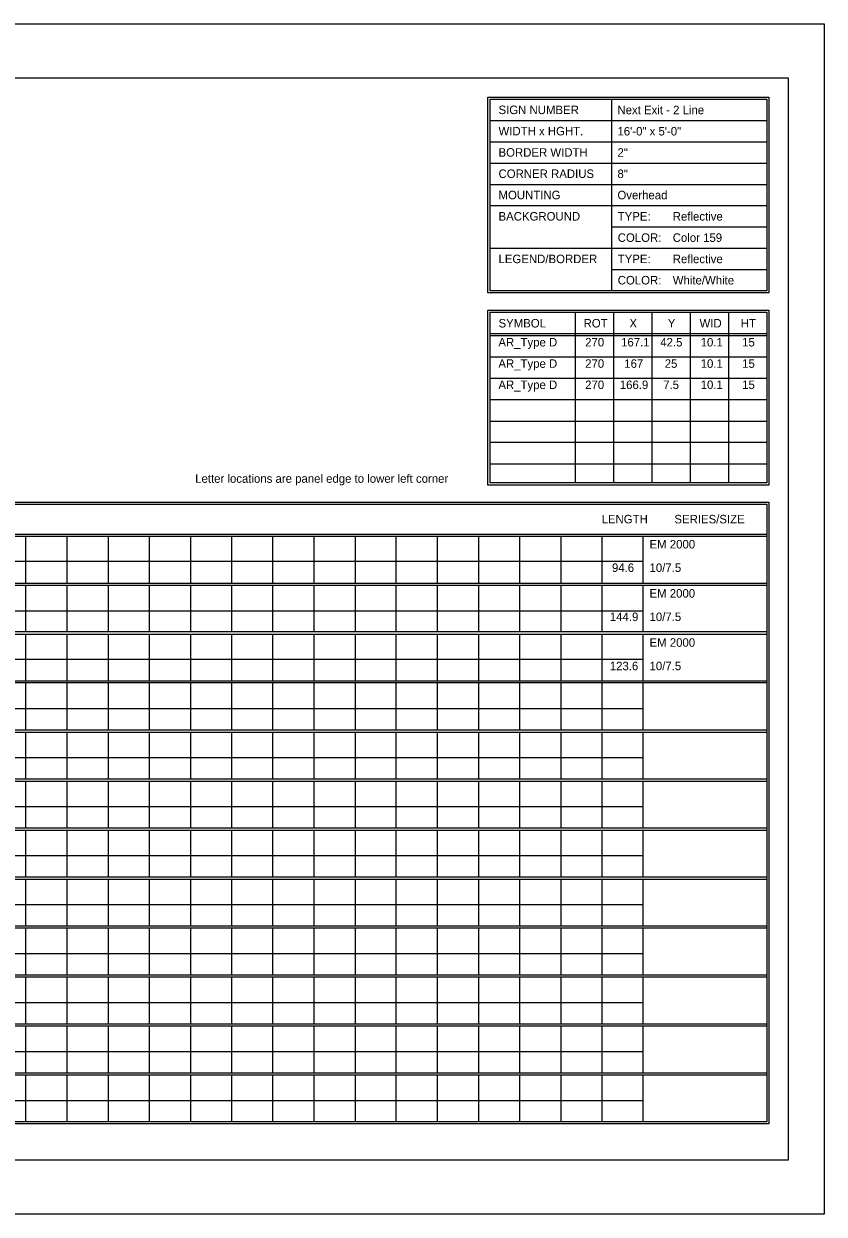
# Model space of a CAD drawing. Extents: x 1806251 to 1809821, y 414895 to 422886.
# Drawn here: x 1809679.34 to 1809684.89, y 415215.97 to 415224.23 of the extents above; entities that cross this region are included whole.
import ezdxf

# ---------------------------------------------------------------- set-up
doc = ezdxf.new("R2010")
doc.units = 0
doc.layers.add('GSSHT', color=7, linetype='Continuous')

msp = doc.modelspace()

# ---------------------------------------------------------------- linework, layer by layer
at = {"layer": 'GSSHT'}
for p, q in [((1809672.1349, 415224.2262), (1809684.8891, 415224.2262)), ((1809684.8891, 415224.2262), (1809684.8891, 415215.9725)), ((1809683.4126, 415223.7035), (1809683.4126, 415222.3747)), ((1809682.571, 415223.5559), (1809684.4905, 415223.5559)), ((1809682.571, 415223.4082), (1809684.4905, 415223.4082)), ((1809682.571, 415223.2606), (1809684.4905, 415223.2606)), ((1809682.571, 415223.1129), (1809684.4905, 415223.1129)), ((1809682.571, 415222.9653), (1809684.4905, 415222.9653)), ((1809683.4126, 415222.8176), (1809684.4905, 415222.8176)), ((1809682.571, 415222.67), (1809684.4905, 415222.67)), ((1809683.4126, 415222.5223), (1809684.4905, 415222.5223)), ((1809683.1616, 415222.227), (1809683.1616, 415221.0428)), ((1809683.4274, 415222.227), (1809683.4274, 415221.0428)), ((1809683.6931, 415222.227), (1809683.6931, 415221.0428)), ((1809683.9589, 415222.227), (1809683.9589, 415221.0428)), ((1809684.2247, 415222.227), (1809684.2247, 415221.0428)), ((1809682.571, 415222.0794), (1809684.4905, 415222.0794)), ((1809682.571, 415222.0646), (1809684.4905, 415222.0646)), ((1809682.571, 415221.9169), (1809684.4905, 415221.9169)), ((1809682.571, 415221.7693), (1809684.4905, 415221.7693)), ((1809682.571, 415221.6216), (1809684.4905, 415221.6216)), ((1809682.571, 415221.471), (1809684.4905, 415221.471)), ((1809682.571, 415221.3263), (1809684.4905, 415221.3263)), ((1809682.571, 415221.1757), (1809684.4905, 415221.1757)), ((1809672.7816, 415220.6885), (1809684.4905, 415220.6885)), ((1809672.7816, 415220.6737), (1809684.4905, 415220.6737)), ((1809679.3492, 415220.6737), (1809679.3492, 415220.3489)), ((1809679.6357, 415220.6737), (1809679.6357, 415220.3489)), ((1809679.9221, 415220.6737), (1809679.9221, 415220.3489)), ((1809680.2056, 415220.6737), (1809680.2056, 415220.3489)), ((1809680.492, 415220.6737), (1809680.492, 415220.3489)), ((1809680.7785, 415220.6737), (1809680.7785, 415220.3489)), ((1809681.062, 415220.6737), (1809681.062, 415220.3489)), ((1809681.3484, 415220.6737), (1809681.3484, 415220.3489)), ((1809681.6349, 415220.6737), (1809681.6349, 415220.3489)), ((1809681.9184, 415220.6737), (1809681.9184, 415220.3489)), ((1809682.2048, 415220.6737), (1809682.2048, 415220.3489)), ((1809682.4913, 415220.6737), (1809682.4913, 415220.3489)), ((1809682.7747, 415220.6737), (1809682.7747, 415220.3489)), ((1809683.0612, 415220.6737), (1809683.0612, 415220.3489)), ((1809683.3476, 415220.6737), (1809683.3476, 415220.3489)), ((1809683.6311, 415220.6737), (1809683.6311, 415220.3489)), ((1809672.7816, 415220.4995), (1809683.6311, 415220.4995)), ((1809672.7816, 415220.3489), (1809684.4905, 415220.3489)), ((1809672.7816, 415220.3341), (1809684.4905, 415220.3341)), ((1809679.3492, 415220.3341), (1809679.3492, 415220.0122)), ((1809679.6357, 415220.3341), (1809679.6357, 415220.0122)), ((1809679.9221, 415220.3341), (1809679.9221, 415220.0122)), ((1809680.2056, 415220.3341), (1809680.2056, 415220.0122)), ((1809680.492, 415220.3341), (1809680.492, 415220.0122)), ((1809680.7785, 415220.3341), (1809680.7785, 415220.0122)), ((1809681.062, 415220.3341), (1809681.062, 415220.0122)), ((1809681.3484, 415220.3341), (1809681.3484, 415220.0122)), ((1809681.6349, 415220.3341), (1809681.6349, 415220.0122)), ((1809681.9184, 415220.3341), (1809681.9184, 415220.0122)), ((1809682.2048, 415220.3341), (1809682.2048, 415220.0122)), ((1809682.4913, 415220.3341), (1809682.4913, 415220.0122)), ((1809682.7747, 415220.3341), (1809682.7747, 415220.0122)), ((1809683.0612, 415220.3341), (1809683.0612, 415220.0122)), ((1809683.3476, 415220.3341), (1809683.3476, 415220.0122)), ((1809683.6311, 415220.3341), (1809683.6311, 415220.0122)), ((1809672.7816, 415220.1569), (1809683.6311, 415220.1569)), ((1809672.7816, 415220.0122), (1809684.4905, 415220.0122)), ((1809672.7816, 415219.9945), (1809684.4905, 415219.9945)), ((1809679.3492, 415219.9945), (1809679.3492, 415219.6697)), ((1809679.6357, 415219.9945), (1809679.6357, 415219.6697)), ((1809679.9221, 415219.9945), (1809679.9221, 415219.6697)), ((1809680.2056, 415219.9945), (1809680.2056, 415219.6697)), ((1809680.492, 415219.9945), (1809680.492, 415219.6697)), ((1809680.7785, 415219.9945), (1809680.7785, 415219.6697)), ((1809681.062, 415219.9945), (1809681.062, 415219.6697)), ((1809681.3484, 415219.9945), (1809681.3484, 415219.6697)), ((1809681.6349, 415219.9945), (1809681.6349, 415219.6697)), ((1809681.9184, 415219.9945), (1809681.9184, 415219.6697)), ((1809682.2048, 415219.9945), (1809682.2048, 415219.6697)), ((1809682.4913, 415219.9945), (1809682.4913, 415219.6697)), ((1809682.7747, 415219.9945), (1809682.7747, 415219.6697)), ((1809683.0612, 415219.9945), (1809683.0612, 415219.6697)), ((1809683.3476, 415219.9945), (1809683.3476, 415219.6697)), ((1809683.6311, 415219.9945), (1809683.6311, 415219.6697)), ((1809672.7816, 415219.8203), (1809683.6311, 415219.8203)), ((1809672.7816, 415219.6697), (1809684.4905, 415219.6697)), ((1809672.7816, 415219.6579), (1809684.4905, 415219.6579)), ((1809679.3492, 415219.6579), (1809679.3492, 415219.3301)), ((1809679.6357, 415219.6579), (1809679.6357, 415219.3301)), ((1809679.9221, 415219.6579), (1809679.9221, 415219.3301)), ((1809680.2056, 415219.6579), (1809680.2056, 415219.3301)), ((1809680.492, 415219.6579), (1809680.492, 415219.3301)), ((1809680.7785, 415219.6579), (1809680.7785, 415219.3301)), ((1809681.062, 415219.6579), (1809681.062, 415219.3301)), ((1809681.3484, 415219.6579), (1809681.3484, 415219.3301)), ((1809681.6349, 415219.6579), (1809681.6349, 415219.3301)), ((1809681.9184, 415219.6579), (1809681.9184, 415219.3301)), ((1809682.2048, 415219.6579), (1809682.2048, 415219.3301)), ((1809682.4913, 415219.6579), (1809682.4913, 415219.3301)), ((1809682.7747, 415219.6579), (1809682.7747, 415219.3301)), ((1809683.0612, 415219.6579), (1809683.0612, 415219.3301)), ((1809683.3476, 415219.6579), (1809683.3476, 415219.3301)), ((1809683.6311, 415219.6579), (1809683.6311, 415219.3301)), ((1809672.7816, 415219.4777), (1809683.6311, 415219.4777)), ((1809672.7816, 415219.3301), (1809684.4905, 415219.3301)), ((1809672.7816, 415219.3153), (1809684.4905, 415219.3153)), ((1809679.3492, 415219.3153), (1809679.3492, 415218.9905)), ((1809679.6357, 415219.3153), (1809679.6357, 415218.9905)), ((1809679.9221, 415219.3153), (1809679.9221, 415218.9905)), ((1809680.2056, 415219.3153), (1809680.2056, 415218.9905)), ((1809680.492, 415219.3153), (1809680.492, 415218.9905)), ((1809680.7785, 415219.3153), (1809680.7785, 415218.9905)), ((1809681.062, 415219.3153), (1809681.062, 415218.9905)), ((1809681.3484, 415219.3153), (1809681.3484, 415218.9905)), ((1809681.6349, 415219.3153), (1809681.6349, 415218.9905)), ((1809681.9184, 415219.3153), (1809681.9184, 415218.9905)), ((1809682.2048, 415219.3153), (1809682.2048, 415218.9905)), ((1809682.4913, 415219.3153), (1809682.4913, 415218.9905)), ((1809682.7747, 415219.3153), (1809682.7747, 415218.9905)), ((1809683.0612, 415219.3153), (1809683.0612, 415218.9905)), ((1809683.3476, 415219.3153), (1809683.3476, 415218.9905)), ((1809683.6311, 415219.3153), (1809683.6311, 415218.9905)), ((1809672.7816, 415219.1381), (1809683.6311, 415219.1381)), ((1809672.7816, 415218.9905), (1809684.4905, 415218.9905)), ((1809672.7816, 415218.9757), (1809684.4905, 415218.9757)), ((1809679.3492, 415218.9757), (1809679.3492, 415218.6509)), ((1809679.6357, 415218.9757), (1809679.6357, 415218.6509)), ((1809679.9221, 415218.9757), (1809679.9221, 415218.6509)), ((1809680.2056, 415218.9757), (1809680.2056, 415218.6509)), ((1809680.492, 415218.9757), (1809680.492, 415218.6509)), ((1809680.7785, 415218.9757), (1809680.7785, 415218.6509)), ((1809681.062, 415218.9757), (1809681.062, 415218.6509)), ((1809681.3484, 415218.9757), (1809681.3484, 415218.6509)), ((1809681.6349, 415218.9757), (1809681.6349, 415218.6509)), ((1809681.9184, 415218.9757), (1809681.9184, 415218.6509)), ((1809682.2048, 415218.9757), (1809682.2048, 415218.6509)), ((1809682.4913, 415218.9757), (1809682.4913, 415218.6509)), ((1809682.7747, 415218.9757), (1809682.7747, 415218.6509)), ((1809683.0612, 415218.9757), (1809683.0612, 415218.6509)), ((1809683.3476, 415218.9757), (1809683.3476, 415218.6509)), ((1809683.6311, 415218.9757), (1809683.6311, 415218.6509)), ((1809672.7816, 415218.7985), (1809683.6311, 415218.7985)), ((1809672.7816, 415218.6509), (1809684.4905, 415218.6509)), ((1809672.7816, 415218.6361), (1809684.4905, 415218.6361)), ((1809679.3492, 415218.6361), (1809679.3492, 415218.3113)), ((1809679.6357, 415218.6361), (1809679.6357, 415218.3113)), ((1809679.9221, 415218.6361), (1809679.9221, 415218.3113)), ((1809680.2056, 415218.6361), (1809680.2056, 415218.3113)), ((1809680.492, 415218.6361), (1809680.492, 415218.3113)), ((1809680.7785, 415218.6361), (1809680.7785, 415218.3113)), ((1809681.062, 415218.6361), (1809681.062, 415218.3113)), ((1809681.3484, 415218.6361), (1809681.3484, 415218.3113)), ((1809681.6349, 415218.6361), (1809681.6349, 415218.3113)), ((1809681.9184, 415218.6361), (1809681.9184, 415218.3113)), ((1809682.2048, 415218.6361), (1809682.2048, 415218.3113)), ((1809682.4913, 415218.6361), (1809682.4913, 415218.3113)), ((1809682.7747, 415218.6361), (1809682.7747, 415218.3113)), ((1809683.0612, 415218.6361), (1809683.0612, 415218.3113)), ((1809683.3476, 415218.6361), (1809683.3476, 415218.3113)), ((1809683.6311, 415218.6361), (1809683.6311, 415218.3113)), ((1809672.7816, 415218.4589), (1809683.6311, 415218.4589)), ((1809672.7816, 415218.3113), (1809684.4905, 415218.3113)), ((1809672.7816, 415218.2965), (1809684.4905, 415218.2965)), ((1809679.3492, 415218.2965), (1809679.3492, 415217.9717)), ((1809679.6357, 415218.2965), (1809679.6357, 415217.9717)), ((1809679.9221, 415218.2965), (1809679.9221, 415217.9717)), ((1809680.2056, 415218.2965), (1809680.2056, 415217.9717)), ((1809680.492, 415218.2965), (1809680.492, 415217.9717)), ((1809680.7785, 415218.2965), (1809680.7785, 415217.9717)), ((1809681.062, 415218.2965), (1809681.062, 415217.9717)), ((1809681.3484, 415218.2965), (1809681.3484, 415217.9717)), ((1809681.6349, 415218.2965), (1809681.6349, 415217.9717)), ((1809681.9184, 415218.2965), (1809681.9184, 415217.9717)), ((1809682.2048, 415218.2965), (1809682.2048, 415217.9717)), ((1809682.4913, 415218.2965), (1809682.4913, 415217.9717)), ((1809682.7747, 415218.2965), (1809682.7747, 415217.9717)), ((1809683.0612, 415218.2965), (1809683.0612, 415217.9717)), ((1809683.3476, 415218.2965), (1809683.3476, 415217.9717)), ((1809683.6311, 415218.2965), (1809683.6311, 415217.9717)), ((1809672.7816, 415218.1193), (1809683.6311, 415218.1193)), ((1809672.7816, 415217.9717), (1809684.4905, 415217.9717)), ((1809672.7816, 415217.9569), (1809684.4905, 415217.9569)), ((1809679.3492, 415217.9569), (1809679.3492, 415217.6321)), ((1809679.6357, 415217.9569), (1809679.6357, 415217.6321)), ((1809679.9221, 415217.9569), (1809679.9221, 415217.6321)), ((1809680.2056, 415217.9569), (1809680.2056, 415217.6321)), ((1809680.492, 415217.9569), (1809680.492, 415217.6321)), ((1809680.7785, 415217.9569), (1809680.7785, 415217.6321)), ((1809681.062, 415217.9569), (1809681.062, 415217.6321)), ((1809681.3484, 415217.9569), (1809681.3484, 415217.6321)), ((1809681.6349, 415217.9569), (1809681.6349, 415217.6321)), ((1809681.9184, 415217.9569), (1809681.9184, 415217.6321)), ((1809682.2048, 415217.9569), (1809682.2048, 415217.6321)), ((1809682.4913, 415217.9569), (1809682.4913, 415217.6321)), ((1809682.7747, 415217.9569), (1809682.7747, 415217.6321)), ((1809683.0612, 415217.9569), (1809683.0612, 415217.6321)), ((1809683.3476, 415217.9569), (1809683.3476, 415217.6321)), ((1809683.6311, 415217.9569), (1809683.6311, 415217.6321)), ((1809672.7816, 415217.7797), (1809683.6311, 415217.7797)), ((1809672.7816, 415217.6321), (1809684.4905, 415217.6321)), ((1809672.7816, 415217.6173), (1809684.4905, 415217.6173)), ((1809679.3492, 415217.6173), (1809679.3492, 415217.2925)), ((1809679.6357, 415217.6173), (1809679.6357, 415217.2925)), ((1809679.9221, 415217.6173), (1809679.9221, 415217.2925)), ((1809680.2056, 415217.6173), (1809680.2056, 415217.2925)), ((1809680.492, 415217.6173), (1809680.492, 415217.2925)), ((1809680.7785, 415217.6173), (1809680.7785, 415217.2925)), ((1809681.062, 415217.6173), (1809681.062, 415217.2925)), ((1809681.3484, 415217.6173), (1809681.3484, 415217.2925)), ((1809681.6349, 415217.6173), (1809681.6349, 415217.2925)), ((1809681.9184, 415217.6173), (1809681.9184, 415217.2925)), ((1809682.2048, 415217.6173), (1809682.2048, 415217.2925)), ((1809682.4913, 415217.6173), (1809682.4913, 415217.2925)), ((1809682.7747, 415217.6173), (1809682.7747, 415217.2925)), ((1809683.0612, 415217.6173), (1809683.0612, 415217.2925)), ((1809683.3476, 415217.6173), (1809683.3476, 415217.2925)), ((1809683.6311, 415217.6173), (1809683.6311, 415217.2925)), ((1809672.7816, 415217.4401), (1809683.6311, 415217.4401)), ((1809672.7816, 415217.2925), (1809684.4905, 415217.2925)), ((1809672.7816, 415217.2777), (1809684.4905, 415217.2777)), ((1809679.3492, 415217.2777), (1809679.3492, 415216.9529)), ((1809679.6357, 415217.2777), (1809679.6357, 415216.9529)), ((1809679.9221, 415217.2777), (1809679.9221, 415216.9529)), ((1809680.2056, 415217.2777), (1809680.2056, 415216.9529)), ((1809680.492, 415217.2777), (1809680.492, 415216.9529)), ((1809680.7785, 415217.2777), (1809680.7785, 415216.9529)), ((1809681.062, 415217.2777), (1809681.062, 415216.9529)), ((1809681.3484, 415217.2777), (1809681.3484, 415216.9529)), ((1809681.6349, 415217.2777), (1809681.6349, 415216.9529)), ((1809681.9184, 415217.2777), (1809681.9184, 415216.9529)), ((1809682.2048, 415217.2777), (1809682.2048, 415216.9529)), ((1809682.4913, 415217.2777), (1809682.4913, 415216.9529)), ((1809682.7747, 415217.2777), (1809682.7747, 415216.9529)), ((1809683.0612, 415217.2777), (1809683.0612, 415216.9529)), ((1809683.3476, 415217.2777), (1809683.3476, 415216.9529)), ((1809683.6311, 415217.2777), (1809683.6311, 415216.9529)), ((1809672.7816, 415217.1005), (1809683.6311, 415217.1005)), ((1809672.7816, 415216.9529), (1809684.4905, 415216.9529)), ((1809672.7816, 415216.9381), (1809684.4905, 415216.9381)), ((1809679.3492, 415216.9381), (1809679.3492, 415216.6133)), ((1809679.6357, 415216.9381), (1809679.6357, 415216.6133)), ((1809679.9221, 415216.9381), (1809679.9221, 415216.6133)), ((1809680.2056, 415216.9381), (1809680.2056, 415216.6133)), ((1809680.492, 415216.9381), (1809680.492, 415216.6133)), ((1809680.7785, 415216.9381), (1809680.7785, 415216.6133)), ((1809681.062, 415216.9381), (1809681.062, 415216.6133)), ((1809681.3484, 415216.9381), (1809681.3484, 415216.6133)), ((1809681.6349, 415216.9381), (1809681.6349, 415216.6133)), ((1809681.9184, 415216.9381), (1809681.9184, 415216.6133)), ((1809682.2048, 415216.9381), (1809682.2048, 415216.6133)), ((1809682.4913, 415216.9381), (1809682.4913, 415216.6133)), ((1809682.7747, 415216.9381), (1809682.7747, 415216.6133)), ((1809683.0612, 415216.9381), (1809683.0612, 415216.6133)), ((1809683.3476, 415216.9381), (1809683.3476, 415216.6133)), ((1809683.6311, 415216.9381), (1809683.6311, 415216.6133)), ((1809672.7816, 415216.7609), (1809683.6311, 415216.7609)), ((1809684.8891, 415215.9725), (1809672.1349, 415215.9725))]:
    msp.add_line(p, q, dxfattribs=at)
for points in [[(1809672.634, 415223.8512), (1809684.6381, 415223.8512), (1809684.6381, 415216.3475), (1809672.634, 415216.3475)], [(1809682.5562, 415223.7183), (1809684.5052, 415223.7183), (1809684.5052, 415222.3599), (1809682.5562, 415222.3599)], [(1809682.571, 415223.7035), (1809684.4905, 415223.7035), (1809684.4905, 415222.3747), (1809682.571, 415222.3747)], [(1809682.5562, 415222.2418), (1809684.5052, 415222.2418), (1809684.5052, 415221.0281), (1809682.5562, 415221.0281)], [(1809682.571, 415222.227), (1809684.4905, 415222.227), (1809684.4905, 415221.0428), (1809682.571, 415221.0428)], [(1809672.7669, 415220.91), (1809684.5052, 415220.91), (1809684.5052, 415216.5985), (1809672.7669, 415216.5985)], [(1809672.7816, 415220.8952), (1809684.4905, 415220.8952), (1809684.4905, 415216.6133), (1809672.7816, 415216.6133)]]:
    msp.add_lwpolyline(points, close=True, dxfattribs=at)

# ---------------------------------------------------------------- texts
for s, height, p in [('SIGN NUMBER', 0.059055, (1809682.63, 415223.6002)), ('Next Exit - 2 Line', 0.059025, (1809683.4549, 415223.5994)), ('WIDTH x HGHT.', 0.059055, (1809682.63, 415223.4525)), ('16\'-0" x 5\'-0"', 0.059025, (1809683.4549, 415223.4519)), ('BORDER WIDTH', 0.059055, (1809682.63, 415223.3049)), ('2"', 0.05903, (1809683.4549, 415223.3043)), ('CORNER RADIUS', 0.059055, (1809682.63, 415223.1572)), ('8"', 0.05903, (1809683.4549, 415223.1568)), ('MOUNTING', 0.05906, (1809682.63, 415223.0096)), ('Overhead', 0.05903, (1809683.4549, 415223.0092)), ('BACKGROUND', 0.05906, (1809682.63, 415222.8619)), ('TYPE:', 0.05906, (1809683.4569, 415222.8619)), ('Reflective', 0.05903, (1809683.8386, 415222.8616)), ('COLOR:', 0.05906, (1809683.4569, 415222.7143)), ('Color 159', 0.05903, (1809683.8386, 415222.7141)), ('LEGEND/BORDER', 0.059055, (1809682.63, 415222.5666)), ('TYPE:', 0.05906, (1809683.4569, 415222.5666)), ('Reflective', 0.05903, (1809683.8386, 415222.5665)), ('COLOR:', 0.05906, (1809683.4569, 415222.419)), ('White/White', 0.059025, (1809683.8386, 415222.4189)), ('SYMBOL', 0.05906, (1809682.63, 415222.1207)), ('ROT', 0.05906, (1809683.22, 415222.1207)), ('X', 0.0591, (1809683.538, 415222.1207)), ('Y', 0.0591, (1809683.8041, 415222.1207)), ('WID', 0.05906, (1809684.0246, 415222.1207)), ('HT', 0.05906, (1809684.3102, 415222.1207)), ('AR_Type D', 0.05903, (1809682.6291, 415221.989)), ('270', 0.05903, (1809683.231, 415221.989)), ('167.1', 0.05903, (1809683.4802, 415221.989)), ('42.5', 0.05903, (1809683.7519, 415221.989)), ('10.1', 0.05903, (1809684.0322, 415221.989)), ('15', 0.05903, (1809684.3198, 415221.989)), ('AR_Type D', 0.05903, (1809682.6291, 415221.8409)), ('270', 0.05903, (1809683.231, 415221.8409)), ('167', 0.05903, (1809683.5022, 415221.8409)), ('25', 0.05903, (1809683.7829, 415221.8409)), ('10.1', 0.05903, (1809684.0322, 415221.8409)), ('15', 0.05903, (1809684.3198, 415221.8409)), ('AR_Type D', 0.05903, (1809682.6291, 415221.6937)), ('270', 0.05903, (1809683.231, 415221.6937)), ('166.9', 0.05903, (1809683.4712, 415221.6937)), ('7.5', 0.05903, (1809683.7724, 415221.6937)), ('10.1', 0.05903, (1809684.0322, 415221.6937)), ('15', 0.05903, (1809684.3198, 415221.6937)), ('Letter locations are panel edge to lower left corner', 0.059025, (1809680.5257, 415221.0437)), ('LENGTH', 0.05906, (1809683.345, 415220.7623)), ('SERIES/SIZE', 0.059061, (1809683.8502, 415220.7623)), ('EM 2000', 0.05903, (1809683.6776, 415220.5883)), ('94.6', 0.05903, (1809683.4167, 415220.4256)), ('10/7.5', 0.05903, (1809683.6776, 415220.4256)), ('EM 2000', 0.05903, (1809683.6776, 415220.2475)), ('144.9', 0.05903, (1809683.4022, 415220.0849)), ('10/7.5', 0.05903, (1809683.6776, 415220.0849)), ('EM 2000', 0.05903, (1809683.6776, 415219.9068)), ('123.6', 0.05903, (1809683.4017, 415219.7441)), ('10/7.5', 0.05903, (1809683.6776, 415219.7441))]:
    msp.add_text(s, height=height, dxfattribs=at).set_placement(p)

doc.saveas('drawing.dxf')
